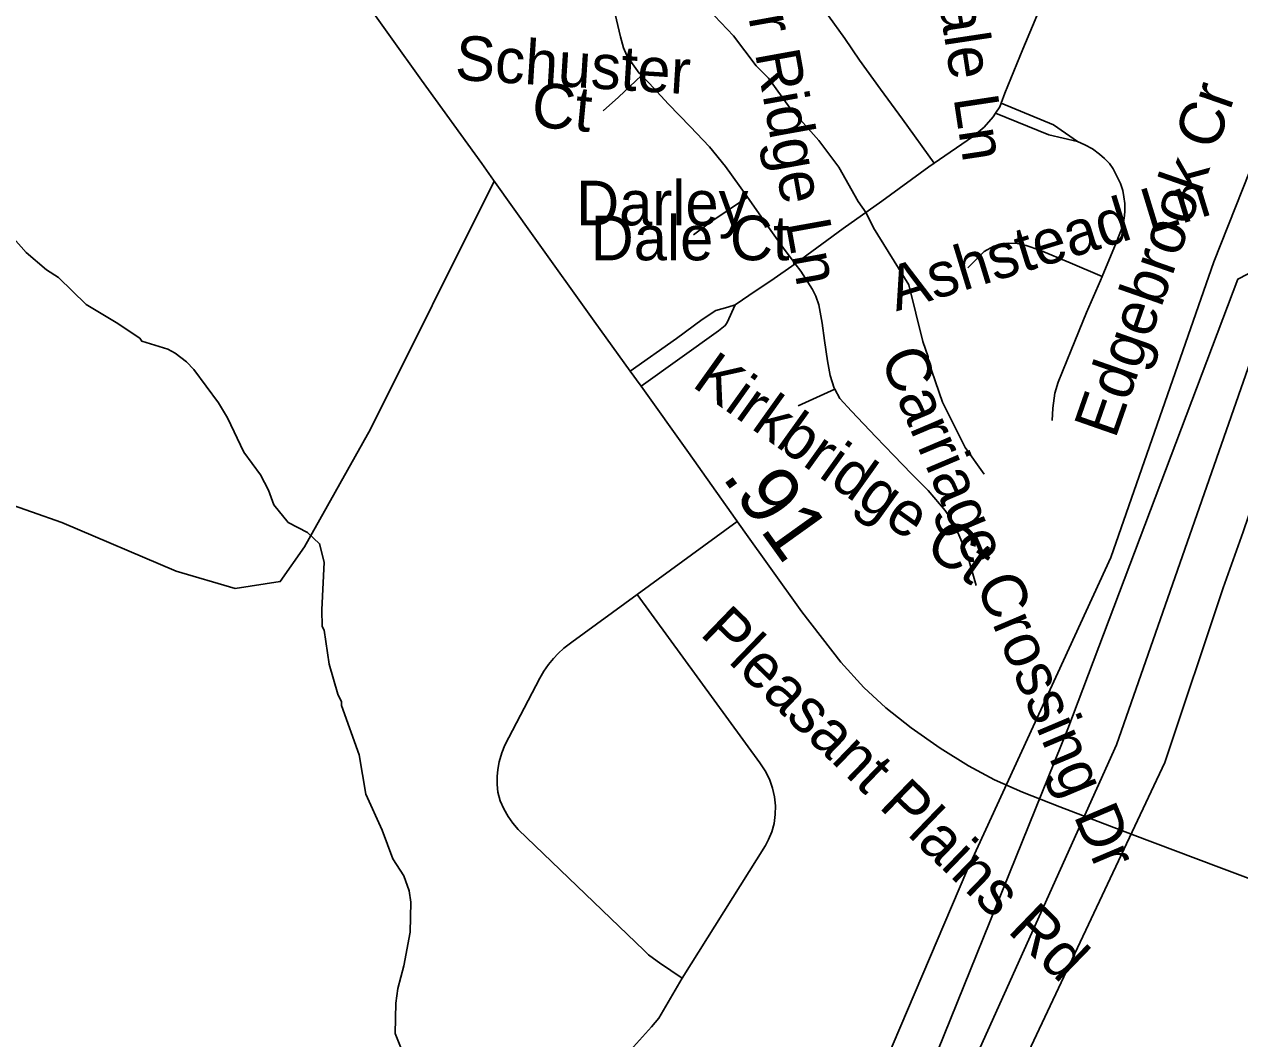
# Model space of a CAD drawing. Extents: x 1383679 to 1536984, y 460658 to 651027.
# Drawn here: x 1484485 to 1487074, y 490596 to 492757 of the extents above; entities that cross this region are included whole.
import ezdxf

# ---------------------------------------------------------------- set-up
doc = ezdxf.new("R2010")
doc.units = 0
for name, color, linetype in [('Exist Hydrographic Misc Water Feature', 7, 'Continuous'), ('Exist Road Non-System Type 51', 7, 'Continuous'), ('Exist Road Non-System Type 51 Label', 7, 'Continuous'), ('Exist Road Secondary Mileage Hundredths English Label', 7, 'Continuous'), ('Exist Road Secondary Type 51 Attributed', 7, 'Continuous'), ('Exist Road Secondary Type 51 Label', 7, 'Continuous'), ('Exist Utilities Electrical Transmission Line', 7, 'Continuous')]:
    doc.layers.add(name, color=color, linetype=linetype)

msp = doc.modelspace()

# ---------------------------------------------------------------- linework, layer by layer
at = {"layer": 'Exist Hydrographic Misc Water Feature'}
for points in [[(1485954.5, 492775.1), (1485995.4, 492732.5), (1486043.8, 492668.9), (1486069.5, 492642.3), (1486115.2, 492578.8), (1486177, 492509.5), (1486220, 492452.7), (1486260.6, 492379.8), (1486278.1, 492355.5), (1486293.5, 492323.2), (1486369.1, 492201.7), (1486398.9, 492081.1), (1486410.2, 492048.9), (1486410.1, 492040.9), (1486440.4, 491952.3), (1486488.6, 491855.4), (1486529.5, 491798.6)], [(1484445.3, 492319.7), (1484488.4, 492270.9), (1484531.8, 492234), (1484557.4, 492217.5), (1484616.4, 492160.4), (1484680.2, 492122.1), (1484731, 492088.1), (1484734.9, 492082), (1484790.5, 492064.9), (1484806.3, 492056.6), (1484830, 492038.2), (1484845.7, 492021.9), (1484898.3, 491950.8), (1484917.7, 491918.4), (1484952.3, 491845.7), (1484987.4, 491797.1), (1485004.8, 491764.7), (1485015.9, 491733.1), (1485046.6, 491696), (1485087.9, 491674.3), (1485113.5, 491650.3), (1485123.2, 491611), (1485118.7, 491509.4), (1485119.2, 491474.5), (1485123.1, 491466.4), (1485133.7, 491394.2), (1485152.5, 491329.8), (1485160.1, 491313.7), (1485160, 491305.7), (1485198.1, 491200.9), (1485212.4, 491116.7), (1485247, 491040), (1485269.9, 490979.5), (1485293.1, 490943), (1485304.5, 490910.8), (1485308, 490886.7), (1485306.9, 490822.8), (1485293.4, 490751), (1485280.5, 490703.3), (1485275.9, 490671.4), (1485274.7, 490607.4), (1485305.2, 490530.8)]]:
    msp.add_lwpolyline(points, dxfattribs=at)
at = {"layer": 'Exist Road Non-System Type 51'}
for p, q in [((1486132.8, 491944.4), (1486211.3, 491979.8)), ((1486003.4, 491697.8), (1485790.4, 491542.4))]:
    msp.add_line(p, q, dxfattribs=at)
for points in [[(1486422.5, 492461.3), (1486355.2, 492555.2), (1486308.1, 492618.9), (1486264, 492680.8), (1486232.5, 492726.7), (1486197.4, 492775.4), (1486171.8, 492813.7), (1486156, 492845.4), (1486141.5, 492881.6), (1486131.4, 492923.5), (1486125.1, 492965.3), (1486121.8, 493018.3)], [(1485799.4, 492647.8), (1485794.2, 492653.1), (1485780.3, 492673), (1485768.4, 492690.3), (1485761.1, 492706.7), (1485754.5, 492730.4), (1485737.8, 492803.1), (1485716.8, 492892.7), (1485716, 492899.4)], [(1486653.4, 492804), (1486647.2, 492788.9), (1486611.7, 492704.2), (1486573.4, 492610.3), (1486565.3, 492588.9)], [(1485717.4, 492572.7), (1485750.4, 492601.9), (1485799.4, 492647.8)], [(1486025.2, 492388.8), (1486023.8, 492390.9), (1485978.5, 492454.1), (1485944.3, 492496.3), (1485902.8, 492539.1), (1485856.7, 492586.8), (1485816, 492631.3), (1485799.4, 492647.8)], [(1486553.5, 492567.9), (1486548.3, 492560.1), (1486529.2, 492537.7), (1486504.3, 492517.6), (1486422.5, 492461.3)], [(1486565.3, 492588.9), (1486562.4, 492581.2), (1486553.5, 492567.9)], [(1486727.7, 492507.6), (1486667.2, 492521.5), (1486553.5, 492567.9)], [(1486727.7, 492507.6), (1486676.7, 492542.9), (1486565.3, 492588.9)], [(1486780.3, 492219.9), (1486810.4, 492291.8), (1486824.5, 492327.6), (1486827.7, 492343.8), (1486828.9, 492357.7), (1486828.9, 492375.1), (1486827, 492389.4), (1486824.5, 492403.3), (1486819.6, 492418.1), (1486809, 492438.9), (1486804, 492449), (1486796.3, 492460.5), (1486785.7, 492471), (1486775.1, 492480.6), (1486760.2, 492491.6), (1486744, 492500.3), (1486727.7, 492507.6)], [(1486422.5, 492461.3), (1486411.4, 492453.7), (1486311.5, 492380.5), (1486229, 492322), (1486127.4, 492247.3), (1486127, 492247)], [(1483917.9, 491923.2), (1484564.9, 491695.4), (1484808.4, 491592), (1484933.9, 491555), (1485029.9, 491569.8), (1485081.5, 491643.7), (1485221.8, 491894.8), (1485485.6, 492422.9)], [(1486025.2, 492388.8), (1485947.3, 492336.1), (1485910.2, 492308.8)], [(1486127, 492247), (1486101.9, 492280.3), (1486075, 492318), (1486063.6, 492334.1), (1486025.2, 492388.8)], [(1486780.3, 492219.9), (1486712.7, 492248.8), (1486647.8, 492275.9), (1486618.7, 492285.6), (1486599.7, 492289.8), (1486580.4, 492290.6), (1486565.3, 492288.9), (1486549.5, 492284.4), (1486529.3, 492272.7), (1486494.5, 492238.5)], [(1486127, 492247), (1486075, 492210.8), (1486043.9, 492189.6), (1485999.1, 492159.2)], [(1486211.3, 491979.8), (1486210, 491982.1), (1486201.4, 492008.9), (1486195.4, 492040), (1486189, 492083.7), (1486183.9, 492120.7), (1486176.8, 492159.4), (1486170.6, 492178.2), (1486163.4, 492192.3), (1486138.8, 492231.3), (1486127, 492247)], [(1486674.4, 491913.1), (1486675.6, 491939.1), (1486679.7, 491971.1), (1486686.8, 491994.7), (1486714.8, 492063), (1486747.4, 492142.9), (1486776.8, 492211.6), (1486780.3, 492219.9)], [(1485999.1, 492159.2), (1485983.2, 492154.3), (1485958, 492147.5), (1485928.7, 492128.2), (1485874, 492087.5), (1485775.1, 492018.4)], [(1485798.4, 491986.1), (1485963.2, 492104.1), (1485977.8, 492115.3), (1485981.9, 492121.5), (1485999.1, 492159.2)], [(1486512.5, 491561.6), (1486494.3, 491623), (1486479.7, 491659.6), (1486464.4, 491694.4), (1486445.9, 491721.5), (1486409.8, 491763.9), (1486374.2, 491799.2), (1486336.9, 491838.4), (1486298.3, 491878.5), (1486246.9, 491932.7), (1486222.1, 491960.2), (1486211.3, 491979.8)], [(1485790.4, 491542.4), (1485650.9, 491440.6), (1485634.1, 491427.8), (1485621.9, 491416.8), (1485612, 491405.7), (1485601.5, 491392.9), (1485591.6, 491379), (1485582.9, 491363.8), (1485507.9, 491221.5), (1485501.6, 491204.7), (1485495.8, 491185.5), (1485493.4, 491169.2), (1485492.2, 491154.7), (1485491.6, 491137.8), (1485493.4, 491121), (1485498.6, 491103), (1485506.2, 491085.6), (1485515.5, 491069.2), (1485524.9, 491055.3), (1485536.4, 491042), (1485804.9, 490784), (1485814.1, 490774.7), (1485825.1, 490766.6), (1485837.4, 490757.8), (1485886.2, 490725.3)], [(1485790.4, 491542.4), (1486051.6, 491183.8), (1486062.8, 491166.8), (1486071.9, 491148.8), (1486078.6, 491130), (1486082.8, 491111.5), (1486084.5, 491092.4), (1486084.2, 491073.9), (1486081.9, 491054.8), (1486077.1, 491036.6), (1486070.1, 491020.1), (1486063.4, 491007.5), (1485886.2, 490725.3)], [(1485886.2, 490725.3), (1485836.1, 490640.1), (1485828.5, 490630.4), (1485820.4, 490621), (1485743.6, 490536.1)]]:
    msp.add_lwpolyline(points, dxfattribs=at)
at = {"layer": 'Exist Road Secondary Type 51 Attributed'}
msp.add_lwpolyline([(1487208.5, 490893.7), (1487029.4, 490961.6), (1486844.7, 491030.9), (1486690.6, 491089.9), (1486610.8, 491121.2), (1486551.6, 491147.5), (1486495.8, 491177.6), (1486435.2, 491215), (1486373.7, 491258.1), (1486319.7, 491301.2), (1486273, 491344.3), (1486224.1, 491397.9), (1486141, 491505.4), (1486075, 491597.5), (1486019.3, 491675.3), (1485899.1, 491844.6), (1485798.4, 491986.1), (1485796.3, 491989.1), (1485775.1, 492018.4), (1485698.3, 492124.7), (1485568.5, 492306.7), (1485484.3, 492425.1), (1485459.2, 492460.6), (1485330.7, 492638), (1485198.3, 492823.2)], dxfattribs=at)
at = {"layer": 'Exist Utilities Electrical Transmission Line'}
for points in [[(1486239.8, 490359.7), (1486492, 490953.6), (1486799.4, 491620.8), (1487018.4, 492251.2), (1487294.3, 492946.8), (1487548.7, 493556.7), (1487772.2, 494113.1), (1488115.9, 494905.5), (1488420.5, 495648.7), (1488753.4, 496509.4), (1488936.8, 496940.5), (1488957.8, 497002.1), (1489137.5, 497451.3), (1489196, 497604.2), (1489238, 497709.6)], [(1490589.6, 494957.6), (1490487.8, 494729.1), (1490279.5, 494252.5), (1490233.9, 494153.4), (1490206.5, 494077.7), (1489986, 493817.4), (1489918.8, 493738.5), (1489851.7, 493675.7), (1488813.9, 493123.1), (1488056.7, 492723.7), (1487069.6, 492214.4), (1486707.2, 491256), (1486333.4, 490330.2), (1486314.6, 490288.3), (1486354.3, 489441.3), (1486367.2, 489253.2), (1486374.1, 489193), (1486382.1, 488602.6), (1486384.7, 488288.4), (1486387.4, 487852.2), (1486389.2, 487736.1), (1486384.3, 487670.2), (1486338.5, 486864.7), (1486286.3, 486695.6)], [(1490634, 494856.8), (1490579, 494679.7), (1490548, 494620.1), (1490284, 494038.3), (1489909.7, 493566.6), (1488858.3, 493030.2), (1488103.2, 492635), (1487223.4, 492197.7), (1487138.8, 492159.2), (1486810.8, 491222.4), (1486417.6, 490348.7), (1486392.6, 490277.1), (1486467.5, 489397.5), (1486481.7, 489287.1), (1486486, 489185), (1486486.8, 488994.9), (1486488.1, 488602.9), (1486482, 488360.9), (1486469.9, 487884.7), (1486462, 487664.8), (1486418.4, 486861.3), (1486405.6, 486809.6), (1486404.4, 486806.2)], [(1490682.2, 494745.8), (1490644.4, 494650.5), (1490617.6, 494600.9), (1490350.7, 493965.1), (1490052.1, 493582.2), (1489966.4, 493481.7), (1488912.4, 492927.2), (1488157.8, 492548), (1487215, 492061.8), (1487188, 491990.3), (1487080.6, 491675.9), (1487038.4, 491556.5), (1486914.1, 491184.7), (1486507.3, 490321.1)]]:
    msp.add_lwpolyline(points, dxfattribs=at)

# ---------------------------------------------------------------- texts
at = {"layer": 'Exist Road Non-System Type 51 Label'}
for s, rotation, p in [('Willowdale Ln', 278.6033, (1486367.7, 493235.6)), ('Whisper Ridge Ln', 280.2579, (1485951.6, 493189.1)), ('Jaywick Ln', 336.9345, (1486730.2, 492957.9)), ('Schuster', 356.4238, (1485400.6, 492639.1)), ('Ct', 354.5598, (1485562.6, 492539.7)), ('Edgebrook Cr', 70.7386, (1486808.3, 491871.9)), ('Darley', 0.0002, (1485660, 492328.8)), ('Ashstead Ln', 17.0874, (1486342, 492145.2)), ('Dale Ct', 0.0002, (1485691, 492254.3)), ('Kirkbridge Ct', 324.495, (1485904.2, 491987.2)), ('Carriage Crossing Dr', 292.9226, (1486306.5, 492046.9))]:
    msp.add_text(s, height=95, rotation=rotation, dxfattribs=at).set_placement(p)
at = {"layer": 'Exist Road Secondary Mileage Hundredths English Label'}
msp.add_text('.91', height=125, rotation=305.6108, dxfattribs=at).set_placement((1485969, 491793.2))
at = {"layer": 'Exist Road Secondary Type 51 Label'}
msp.add_text('Pleasant Plains Rd', height=95, rotation=315.997, dxfattribs=at).set_placement((1485921.5, 491457.3))

doc.saveas('drawing.dxf')
